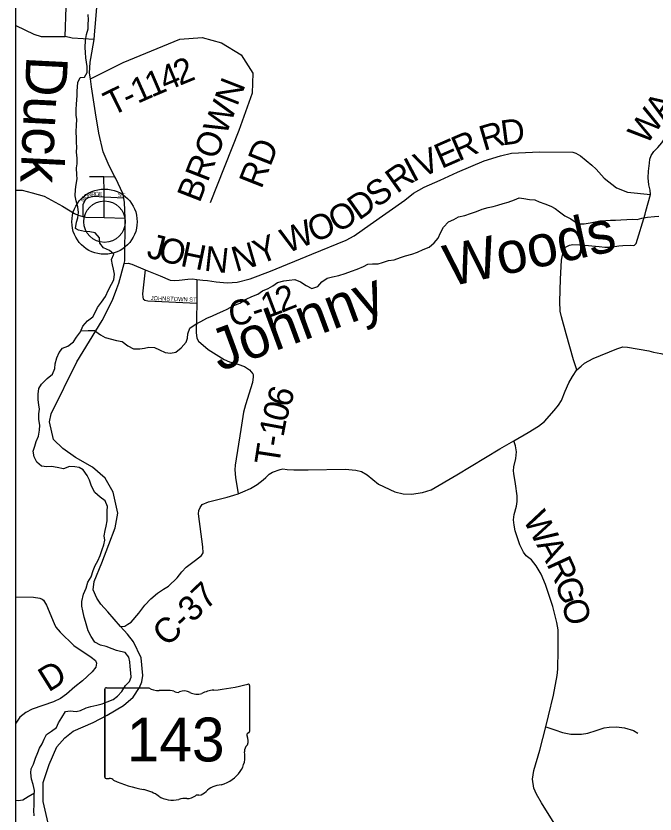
# Model space of a CAD drawing. Extents: x -22 to 431, y -18 to 160.
# Drawn here: x -8.719 to -7.263, y 15.266 to 17.085 of the extents above; entities that cross this region are included whole.
import ezdxf

# ---------------------------------------------------------------- set-up
doc = ezdxf.new("R2010")
doc.units = 0
for name, color, linetype in [('GM_X_Adjacent_County_Text', 7, 'Continuous'), ('GM_X_Airport_Location_Class_2', 7, 'Continuous'), ('GM_X_City_Street', 7, 'Continuous'), ('GM_X_City_Street_Text', 7, 'Continuous'), ('GM_X_County_Road', 7, 'Continuous'), ('GM_X_County_Subdivision', 7, 'Continuous'), ('GM_X_Major_River', 7, 'Continuous'), ('GM_X_Minor_River', 7, 'Continuous'), ('GM_X_Minor_River_Text', 7, 'Continuous'), ('GM_X_Rail_Line', 7, 'Continuous'), ('GM_X_Section', 7, 'Continuous'), ('GM_X_Township_Road', 7, 'Continuous'), ('GM_X_Township_ROW', 7, 'Continuous')]:
    doc.layers.add(name, color=color, linetype=linetype)

msp = doc.modelspace()

# ---------------------------------------------------------------- linework, layer by layer
at = {"layer": 'GM_X_Adjacent_County_Text'}
for points in [[(-7.2835, 16.6395), (-7.2834, 16.6398), (-7.2734, 16.678), (-7.2735, 16.6875), (-7.2766, 16.6996), (-7.2786, 16.7159), (-7.2779, 16.7311), (-7.2754, 16.7493), (-7.2743, 16.7584), (-7.2714, 16.7668), (-7.2654, 16.7756), (-7.256, 16.7847), (-7.2473, 16.7958), (-7.2162, 16.842), (-7.1848, 16.8908), (-7.1627, 16.9258), (-7.1421, 16.9579), (-7.1361, 16.9716), (-7.1187, 17.0042), (-7.1129, 17.0248), (-7.1039, 17.0659), (-7.1017, 17.0824)], [(-8.4727, 16.5205), (-8.4638, 16.521), (-8.4554, 16.5192), (-8.425, 16.5063), (-8.3905, 16.492), (-8.3677, 16.4827), (-8.3582, 16.4816), (-8.3473, 16.4821), (-8.3276, 16.4845), (-8.317, 16.4854), (-8.3068, 16.4839), (-8.2935, 16.4825), (-8.2825, 16.4815), (-8.2632, 16.479), (-8.2378, 16.4765), (-8.2151, 16.4782), (-8.1852, 16.4857), (-8.1392, 16.5027), (-8.0452, 16.5418), (-7.967, 16.5735), (-7.9482, 16.5835), (-7.912, 16.6092), (-7.8329, 16.6645), (-7.8129, 16.6805), (-7.7892, 16.6948), (-7.7526, 16.7106), (-7.7129, 16.7288), (-7.6522, 16.7543), (-7.6148, 16.766), (-7.5902, 16.7718), (-7.5262, 16.775), (-7.4497, 16.7741), (-7.4429, 16.7723), (-7.4323, 16.7655), (-7.4068, 16.7448), (-7.3968, 16.7354), (-7.3789, 16.7151), (-7.3503, 16.6926), (-7.3257, 16.6829), (-7.2734, 16.678)], [(-8.7192, 16.6877), (-8.7182, 16.6877), (-8.705, 16.6879), (-8.6825, 16.6819), (-8.6547, 16.6737), (-8.6134, 16.6509), (-8.5859, 16.6343), (-8.5775, 16.6303), (-8.5667, 16.6279), (-8.5596, 16.6264), (-8.518, 16.6252), (-8.4702, 16.6238)], [(-7.4412, 16.2779), (-7.4487, 16.301), (-7.4654, 16.3601), (-7.4759, 16.3987), (-7.479, 16.4116), (-7.4795, 16.434), (-7.478, 16.4848), (-7.4756, 16.5284), (-7.4713, 16.5501), (-7.4664, 16.5577), (-7.4573, 16.5624), (-7.4498, 16.5639), (-7.4308, 16.5633), (-7.3903, 16.5591), (-7.3774, 16.5577), (-7.3642, 16.5574), (-7.3453, 16.561), (-7.3358, 16.5618), (-7.3191, 16.5619), (-7.3116, 16.5612), (-7.3093, 16.5624), (-7.3059, 16.5662), (-7.2852, 16.6331), (-7.2835, 16.6395)], [(-8.4813, 15.693), (-8.471, 15.6937), (-8.4642, 15.6982), (-8.457, 15.7032), (-8.4393, 15.7237), (-8.4253, 15.7415), (-8.4117, 15.7563), (-8.3965, 15.7693), (-8.3829, 15.778), (-8.3719, 15.7849), (-8.3519, 15.8039), (-8.3413, 15.8175), (-8.3311, 15.8282), (-8.3102, 15.8441), (-8.2962, 15.8552), (-8.2928, 15.8609), (-8.2936, 15.8749), (-8.3035, 15.95), (-8.3024, 15.9572), (-8.2997, 15.9644), (-8.2945, 15.9709), (-8.2804, 15.977), (-8.2377, 15.9877), (-8.2229, 15.9922), (-8.2127, 15.9953), (-8.2021, 15.9998), (-8.1843, 16.0075), (-8.1692, 16.017), (-8.1555, 16.0272), (-8.1499, 16.0329), (-8.1423, 16.0401), (-8.1347, 16.0447), (-8.1173, 16.0508), (-8.1113, 16.0523), (-8.101, 16.0512), (-8.0859, 16.0505), (-8.0533, 16.0505), (-7.9689, 16.0514), (-7.9446, 16.0496), (-7.9318, 16.0465), (-7.9189, 16.0386), (-7.8931, 16.0178), (-7.856, 16), (-7.8367, 15.9958), (-7.8174, 15.9947), (-7.7928, 15.9982), (-7.7727, 16.0047), (-7.7148, 16.0385), (-7.6164, 16.0979), (-7.5846, 16.1161), (-7.5521, 16.1351), (-7.5282, 16.1496), (-7.5146, 16.1602), (-7.4923, 16.1853), (-7.4828, 16.1978), (-7.4756, 16.2085), (-7.4673, 16.2297), (-7.4594, 16.2483), (-7.4507, 16.2628), (-7.4412, 16.2779), (-7.4314, 16.2863), (-7.4238, 16.2931), (-7.4034, 16.3042), (-7.35, 16.3263), (-7.336, 16.3305), (-7.3258, 16.3301), (-7.2769, 16.3211), (-7.266, 16.3187), (-7.266, 16.3186)], [(-7.266, 16.3186), (-7.2497, 16.315), (-7.2379, 16.3124), (-7.19, 16.3003), (-7.136, 16.2837), (-7.1156, 16.2769), (-7.0633, 16.2618), (-7.0334, 16.252), (-7.0209, 16.2464), (-7.0074, 16.2372), (-7.0073, 16.2371)], [(-7.4603, 15.1921), (-7.5214, 15.291), (-7.5328, 15.3111), (-7.5388, 15.3248), (-7.5419, 15.3452), (-7.5389, 15.3646), (-7.5253, 15.4113), (-7.5119, 15.4644), (-7.5057, 15.4895), (-7.494, 15.5365), (-7.4857, 15.5817), (-7.4842, 15.5957), (-7.4835, 15.6398), (-7.4835, 15.6857), (-7.4862, 15.7024), (-7.4957, 15.7388), (-7.512, 15.7888), (-7.5226, 15.8123), (-7.5336, 15.8313), (-7.5442, 15.8449), (-7.5563, 15.8544), (-7.5628, 15.8627), (-7.5708, 15.8794), (-7.5814, 15.9109), (-7.5841, 15.9238), (-7.5856, 15.9363), (-7.5841, 15.9481), (-7.5788, 15.967), (-7.5773, 15.978), (-7.5769, 15.9906), (-7.5807, 16.0182), (-7.5849, 16.0418), (-7.5853, 16.0478), (-7.5842, 16.0573), (-7.58, 16.0759), (-7.5781, 16.0911), (-7.5804, 16.1051), (-7.5846, 16.1161)]]:
    msp.add_lwpolyline(points, dxfattribs=at)
at = {"layer": 'GM_X_Airport_Location_Class_2'}
for p, q in [((-8.5131, 15.5534), (-8.4166, 15.5534)), ((-8.1868, 15.5583), (-8.1868, 15.4537)), ((-8.5163, 15.5499), (-8.5163, 15.3498)), ((-8.5163, 15.3498), (-8.5163, 15.5499)), ((-8.5163, 15.3498), (-8.5163, 15.5499)), ((-8.1868, 15.4537), (-8.1868, 15.4537))]:
    msp.add_line(p, q, dxfattribs=at)
for centre, major_axis, start_param, end_param in [((-8.5126, 15.5504), (0.00382, 0), 1.712693, 3.28349), ((-8.3936, 15.5766), (0.037, 0), 4.042523, 4.731795), ((-8.3042, 15.8262), (0.3495, 0), 4.814394, 5.042369), ((-8.1904, 15.5588), (0.00367, 0), 6.141152, 7.989035), ((-8.3813, 15.441), (0.133, 0), 1.404758, 1.657858), ((-8.3511, 15.5514), (0.0107, 0), 3.836095, 5.185415), ((-8.3354, 15.5283), (0.0222, 0), 0.950623, 2.079405), ((-8.3068, 15.56), (0.0267, 0), 4.081561, 5.145723), ((-8.2596, 15.4923), (0.0703, 0), 1.699011, 2.107814), ((-8.1876, 15.446), (0.00568, 0), 1.883978, 3.671073), ((-8.1907, 15.4532), (0.00393, 0), 5.05454, 6.418171), ((-8.2237, 15.4327), (0.0341, 0), 5.934695, 6.695948), ((-8.1736, 15.4098), (0.0248, 0), 2.387724, 3.262537), ((-8.2846, 15.3965), (0.0874, 0), 5.101752, 6.440018), ((-8.5125, 15.3494), (0.00385, 0), 3.00124, 4.508301), ((-8.512, 15.3698), (0.0294, 0), 4.665946, 4.897461), ((-8.5059, 15.3383), (0.0106, 0), 0.519207, 1.627899), ((-8.3721, 15.5181), (0.2524, 0), 4.195997, 4.488961), ((-8.4474, 15.2599), (0.079, 0), 0.823519, 1.323587), ((-8.3084, 15.3304), (0.0282, 0), 4.937069, 5.64225), ((-8.2477, 15.2936), (0.0479, 0), 1.647645, 2.488434), ((-8.362, 15.3373), (0.0501, 0), 4.026481, 4.996735), ((-8.333, 15.2681), (0.0412, 0), 1.495662, 1.94098), ((-8.3293, 15.3223), (0.0267, 0), 4.691044, 5.507374), ((-8.3052, 15.3029), (0.00752, 0), 1.147584, 2.315152)]:
    msp.add_ellipse(centre, major_axis=major_axis, ratio=0.8, start_param=start_param, end_param=end_param, dxfattribs=at)
at = {"layer": 'GM_X_County_Road'}
msp.add_lwpolyline([(-7.5119, 15.4644), (-7.4911, 15.4572), (-7.4733, 15.4513), (-7.4543, 15.448), (-7.4305, 15.4474), (-7.4157, 15.4502), (-7.3972, 15.4557), (-7.3787, 15.4619), (-7.367, 15.4639), (-7.3503, 15.4644), (-7.3321, 15.4623), (-7.312, 15.456), (-7.3017, 15.4496)], dxfattribs=at)
at = {"layer": 'GM_X_Minor_River'}
for points in [[(-8.5837, 16.5999), (-8.581, 16.6143), (-8.5783, 16.6242), (-8.5769, 16.6367), (-8.578, 16.6496), (-8.5819, 16.6632), (-8.5842, 16.675), (-8.5834, 16.6894), (-8.5816, 16.7008), (-8.5797, 16.7133), (-8.5801, 16.7228), (-8.5813, 16.7383), (-8.5795, 16.7478), (-8.5799, 16.7607), (-8.5814, 16.7743), (-8.5807, 16.7853), (-8.5811, 16.7959), (-8.5811, 16.8062), (-8.5816, 16.8206), (-8.5812, 16.8354), (-8.5805, 16.8486), (-8.5817, 16.8585), (-8.5817, 16.8718), (-8.5814, 16.8835), (-8.5806, 16.8934), (-8.5795, 16.9036), (-8.5796, 16.9135), (-8.5792, 16.9233), (-8.5781, 16.9328), (-8.5732, 16.9446), (-8.563, 16.9454), (-8.557, 16.956), (-8.557, 16.9697), (-8.5582, 16.9795), (-8.5597, 16.989), (-8.5609, 17.0015), (-8.5617, 17.0129), (-8.561, 17.0288), (-8.5588, 17.0421), (-8.555, 17.0557), (-8.5543, 17.066), (-8.5539, 17.0762), (-8.5543, 17.088)], [(-8.5712, 16.3666), (-8.5545, 16.3676), (-8.5405, 16.3676), (-8.5268, 16.3582), (-8.5158, 16.3518), (-8.49, 16.3451), (-8.4771, 16.3428), (-8.4642, 16.333), (-8.451, 16.3259), (-8.4366, 16.3259), (-8.4264, 16.3271), (-8.4161, 16.3294), (-8.4033, 16.3287), (-8.3923, 16.3234), (-8.379, 16.3174), (-8.3673, 16.3159), (-8.3552, 16.3186), (-8.3423, 16.3281), (-8.3314, 16.3411), (-8.3284, 16.3506), (-8.3276, 16.3604), (-8.3231, 16.373), (-8.3088, 16.3832), (-8.2982, 16.3886), (-8.2842, 16.3955), (-8.2713, 16.4012), (-8.26, 16.4062), (-8.2479, 16.4119), (-8.2377, 16.4165), (-8.2241, 16.4237), (-8.209, 16.4298), (-8.1946, 16.439), (-8.1814, 16.4455), (-8.1677, 16.4505), (-8.1576, 16.4585), (-8.1443, 16.4638), (-8.1341, 16.4692), (-8.1228, 16.4772), (-8.1088, 16.4806), (-8.0963, 16.4826), (-8.0838, 16.4841), (-8.0705, 16.4785), (-8.058, 16.4702), (-8.0451, 16.4634), (-8.0311, 16.4684), (-8.0224, 16.4786), (-8.0096, 16.487), (-7.9979, 16.4897), (-7.9831, 16.4932), (-7.9687, 16.4978), (-7.9544, 16.5031), (-7.9419, 16.5074), (-7.9271, 16.5139), (-7.9173, 16.5188), (-7.9067, 16.52), (-7.8938, 16.5197), (-7.884, 16.5224), (-7.87, 16.527), (-7.8575, 16.5285), (-7.8428, 16.5343), (-7.8314, 16.5377), (-7.817, 16.5415), (-7.8042, 16.5465), (-7.7913, 16.5526), (-7.7777, 16.558), (-7.766, 16.5675), (-7.7569, 16.5785), (-7.7517, 16.5903), (-7.7445, 16.6032), (-7.7336, 16.6154), (-7.7215, 16.6204), (-7.7105, 16.6265), (-7.6965, 16.6296), (-7.6833, 16.6345), (-7.6693, 16.6388), (-7.6564, 16.6445), (-7.6428, 16.6483), (-7.6318, 16.6503), (-7.6209, 16.6537), (-7.6091, 16.6575), (-7.5974, 16.6602), (-7.583, 16.6656), (-7.5725, 16.6698), (-7.5618, 16.6687), (-7.5486, 16.6661), (-7.5365, 16.6654), (-7.5266, 16.6613), (-7.5141, 16.6564), (-7.5005, 16.6515), (-7.4906, 16.6462), (-7.4807, 16.6383), (-7.4682, 16.6289), (-7.4549, 16.6221), (-7.4447, 16.6153), (-7.4345, 16.6112), (-7.4239, 16.6112), (-7.4102, 16.6135), (-7.3993, 16.6158), (-7.3887, 16.6174), (-7.375, 16.6186), (-7.3644, 16.6194)], [(-7.3644, 16.6194), (-7.3527, 16.619), (-7.3406, 16.6198), (-7.327, 16.621), (-7.3152, 16.6214), (-7.3035, 16.6207), (-7.2929, 16.6238), (-7.2796, 16.6257), (-7.2641, 16.6277), (-7.2543, 16.6281)], [(-8.5227, 15.8687), (-8.5189, 15.8789), (-8.517, 15.8896), (-8.5182, 15.8994), (-8.5156, 15.9119), (-8.5134, 15.9214), (-8.5111, 15.9339), (-8.5112, 15.9567), (-8.5105, 15.9662), (-8.5158, 15.9794), (-8.5276, 15.9881), (-8.5393, 15.9987), (-8.547, 16.0131), (-8.5515, 16.0267), (-8.5572, 16.0369), (-8.566, 16.0502), (-8.5755, 16.0551), (-8.585, 16.0573), (-8.5974, 16.0577), (-8.6111, 16.0527), (-8.6251, 16.0553), (-8.638, 16.0575), (-8.6489, 16.0567), (-8.6611, 16.0582), (-8.6713, 16.0673), (-8.6778, 16.0801), (-8.6801, 16.0926), (-8.6763, 16.1044), (-8.673, 16.1147), (-8.6681, 16.1268), (-8.6655, 16.1405), (-8.6651, 16.1518), (-8.6667, 16.1651), (-8.6667, 16.1776), (-8.6656, 16.1886), (-8.6668, 16.1985), (-8.6687, 16.2098), (-8.6687, 16.2224), (-8.6673, 16.2356), (-8.6609, 16.2451), (-8.6477, 16.2581), (-8.6356, 16.268), (-8.6303, 16.2809), (-8.63, 16.2919), (-8.6262, 16.3052), (-8.621, 16.3177), (-8.6134, 16.3276), (-8.6009, 16.3322), (-8.5881, 16.3421), (-8.5813, 16.3527), (-8.5719, 16.3649), (-8.567, 16.3778), (-8.5564, 16.3896), (-8.544, 16.3991), (-8.5387, 16.4086), (-8.533, 16.4204), (-8.524, 16.4322), (-8.5153, 16.4455), (-8.5086, 16.4607), (-8.5018, 16.4736), (-8.4961, 16.4831), (-8.4946, 16.496), (-8.497, 16.5073), (-8.4993, 16.5172), (-8.5012, 16.5297), (-8.4963, 16.5418), (-8.5058, 16.5498), (-8.5194, 16.5565), (-8.5278, 16.5668), (-8.529, 16.5793), (-8.5385, 16.5902), (-8.5506, 16.5925), (-8.5631, 16.5936), (-8.5764, 16.5962), (-8.5837, 16.5999)], [(-8.6779, 15.2613), (-8.6784, 15.2735), (-8.6776, 15.286), (-8.6777, 15.2989), (-8.6777, 15.3083), (-8.6766, 15.319), (-8.6797, 15.3326), (-8.6839, 15.3447), (-8.6851, 15.3595), (-8.6843, 15.369), (-8.6794, 15.3789), (-8.6746, 15.3929), (-8.6697, 15.4062), (-8.6659, 15.4161), (-8.6591, 15.4256), (-8.6546, 15.4366), (-8.6497, 15.4465), (-8.638, 15.4541), (-8.6271, 15.4625), (-8.6222, 15.4735), (-8.615, 15.4857), (-8.606, 15.499), (-8.5954, 15.5005), (-8.5817, 15.4995), (-8.5719, 15.5018), (-8.559, 15.5079), (-8.5485, 15.511), (-8.5352, 15.514), (-8.5227, 15.5167), (-8.511, 15.5213), (-8.4978, 15.5267), (-8.4879, 15.5339), (-8.4781, 15.545), (-8.4698, 15.5583), (-8.4604, 15.5678), (-8.4563, 15.5773), (-8.4571, 15.5875), (-8.4586, 15.6015), (-8.4594, 15.6125), (-8.4621, 15.6228), (-8.4701, 15.6337), (-8.4807, 15.636), (-8.4902, 15.6386), (-8.4996, 15.6423), (-8.5133, 15.6472), (-8.5262, 15.6506), (-8.5391, 15.6574), (-8.5478, 15.6699), (-8.5543, 15.6835), (-8.5573, 15.6941), (-8.5608, 15.7043), (-8.5635, 15.7146), (-8.5669, 15.7286), (-8.5692, 15.7392), (-8.5693, 15.7502), (-8.5655, 15.7665), (-8.5591, 15.7806), (-8.5554, 15.7939), (-8.5475, 15.8064), (-8.5433, 15.8204), (-8.5388, 15.8322), (-8.5324, 15.8425), (-8.5275, 15.855), (-8.5227, 15.8687)], [(-8.6772, 15.3132), (-8.6913, 15.3049), (-8.7038, 15.2973), (-8.714, 15.2957), (-8.7192, 15.2966)]]:
    msp.add_lwpolyline(points, dxfattribs=at)
at = {"layer": 'GM_X_Minor_River_Text'}
for points in [[(-8.5406, 17.0312), (-8.5912, 17.0342), (-8.607, 17.0381), (-8.6047, 17.105), (-8.6036, 17.1132), (-8.6016, 17.1201)], [(-8.7192, 17.0633), (-8.6786, 17.0432), (-8.6618, 17.038), (-8.607, 17.0381)], [(-8.5496, 16.941), (-8.4749, 16.9786), (-8.3459, 17.0321), (-8.2945, 17.0353), (-8.2507, 17.0236), (-8.2056, 16.9964), (-8.1791, 16.9544), (-8.1806, 16.9084), (-8.2113, 16.8236), (-8.2766, 16.6586)], [(-8.3068, 16.4839), (-8.3073, 16.43)], [(-8.3073, 16.43), (-8.3073, 16.43), (-8.3086, 16.3629), (-8.3073, 16.3504), (-8.3035, 16.3436), (-8.2814, 16.3244), (-8.2445, 16.3016), (-8.2324, 16.2964), (-8.2138, 16.2912), (-8.1986, 16.2856), (-8.1868, 16.2781), (-8.1795, 16.2691), (-8.1788, 16.2676), (-8.1784, 16.2623), (-8.1798, 16.249), (-8.1961, 16.1984), (-8.2005, 16.1813), (-8.207, 16.1418), (-8.2197, 16.0609), (-8.2204, 16.0502), (-8.2191, 16.0324), (-8.2127, 15.9953)], [(-8.7192, 15.7607), (-8.6795, 15.7596), (-8.6651, 15.758), (-8.6594, 15.7551), (-8.6567, 15.7528), (-8.6497, 15.7416), (-8.6323, 15.7001), (-8.628, 15.6919), (-8.6187, 15.6803), (-8.5875, 15.6497), (-8.5476, 15.6235), (-8.538, 15.6157), (-8.5353, 15.6093), (-8.5374, 15.6001), (-8.5455, 15.5894), (-8.5679, 15.5692), (-8.5847, 15.5556), (-8.6041, 15.539), (-8.6179, 15.5292), (-8.6333, 15.5217), (-8.6336, 15.5217)], [(-8.6336, 15.5217), (-8.6823, 15.5049), (-8.6969, 15.4967), (-8.7107, 15.4862), (-8.7192, 15.4728)]]:
    msp.add_lwpolyline(points, dxfattribs=at)
at = {"layer": 'GM_X_Rail_Line'}
for points in [[(-8.5393, 17.0505), (-8.5381, 17.0675), (-8.5332, 17.1237)], [(-8.4892, 16.4638), (-8.4845, 16.4759), (-8.4727, 16.5205), (-8.471, 16.5268), (-8.4702, 16.6238), (-8.4717, 16.6592), (-8.4735, 16.6691), (-8.4757, 16.6803), (-8.4915, 16.7143), (-8.4937, 16.7183), (-8.5071, 16.7431), (-8.5205, 16.7753), (-8.5302, 16.8174), (-8.538, 16.8641), (-8.544, 16.9034), (-8.5473, 16.9233), (-8.5496, 16.941), (-8.5514, 16.9541), (-8.5502, 16.9791), (-8.5489, 16.9875), (-8.5406, 17.0312), (-8.5393, 17.0505)], [(-8.6436, 15.2349), (-8.6571, 15.2945), (-8.6573, 15.3374), (-8.6434, 15.3782), (-8.6257, 15.4191), (-8.6075, 15.4393), (-8.589, 15.4541), (-8.5429, 15.474), (-8.511, 15.4906), (-8.474, 15.5127), (-8.452, 15.5317), (-8.4376, 15.5537), (-8.4323, 15.567), (-8.4304, 15.5814), (-8.4335, 15.6216), (-8.4513, 15.658), (-8.4653, 15.6758), (-8.4813, 15.693), (-8.5101, 15.7262), (-8.526, 15.7437), (-8.5345, 15.7574), (-8.5429, 15.7767), (-8.5411, 15.7954), (-8.5238, 15.838), (-8.5072, 15.8798), (-8.4934, 15.9179), (-8.4867, 15.951), (-8.4978, 15.9995), (-8.5162, 16.031), (-8.5447, 16.0559), (-8.5835, 16.0781), (-8.6121, 16.0985), (-8.6338, 16.1193), (-8.6426, 16.1593), (-8.6388, 16.1775), (-8.5806, 16.2965), (-8.5229, 16.3902), (-8.4995, 16.437), (-8.4892, 16.4638)]]:
    msp.add_lwpolyline(points, dxfattribs=at)
at = {"layer": 'GM_X_Section'}
msp.add_line((-8.7192, 14.1345), (-8.7192, 20.9345), dxfattribs=at)
at = {"layer": 'GM_X_Township_Road'}
for radius in [0.0744, 0.0472]:
    msp.add_circle((-8.5174, 16.6158), radius, dxfattribs=at)
at = {"layer": 'GM_X_Township_ROW'}
for points in [[(-8.5515, 16.7189), (-8.5187, 16.7186), (-8.4937, 16.7183)], [(-8.5184, 16.6836), (-8.5187, 16.7186)], [(-8.518, 16.6252), (-8.5183, 16.6715), (-8.5184, 16.6836), (-8.5184, 16.6836)], [(-8.4735, 16.6691), (-8.5183, 16.6715), (-8.542, 16.6728), (-8.5548, 16.6703), (-8.5615, 16.6656), (-8.567, 16.6545), (-8.5667, 16.6279)], [(-8.425, 16.5063), (-8.4307, 16.4511), (-8.4299, 16.4439), (-8.4291, 16.4397), (-8.4253, 16.4367), (-8.4185, 16.4353), (-8.3073, 16.43)]]:
    msp.add_lwpolyline(points, dxfattribs=at)

# ---------------------------------------------------------------- texts
at = {"layer": 'GM_X_Airport_Location_Class_2'}
msp.add_text('143', height=0.1, dxfattribs=at).set_placement((-8.4668, 15.3855))
at = {"layer": 'GM_X_City_Street'}
for s, height, rotation, p in [('A', 0.0568, 56.9167, (-7.2423, 16.8443)), ('W', 0.0568, 54.0288, (-7.2827, 16.7884)), ('D', 0.0568, 7.3713, (-7.6108, 16.7895)), ('R', 0.0568, 16.4499, (-7.6532, 16.7768)), ('R', 0.0568, 23.2503, (-7.7107, 16.7526)), ('E', 0.0568, 23.6966, (-7.7495, 16.7356)), ('V', 0.0568, 24.1777, (-7.795, 16.7151)), ('I', 0.0568, 27.965, (-7.8147, 16.7046)), ('R', 0.0568, 35.3725, (-7.8511, 16.6786)), ('S', 0.0568, 35.1543, (-7.897, 16.6462)), ('D', 0.0568, 35.3468, (-7.9377, 16.6173)), ('O', 0.0568, 28.7901, (-7.9876, 16.5894)), ('O', 0.0568, 22.1968, (-8.0403, 16.5675)), ('W', 0.0568, 22.1138, (-8.1014, 16.5427)), ('J', 0.0568, 345.7633, (-8.4236, 16.5348)), ('O', 0.0568, 345.8408, (-8.3977, 16.5282)), ('Y', 0.0568, 22.2968, (-8.1638, 16.5171)), ('H', 0.0568, 348.2621, (-8.3467, 16.5154)), ('N', 0.0568, 353.7904, (-8.2918, 16.5043)), ('N', 0.0568, 16.2301, (-8.218, 16.501)), ('2', 0.0568, 21.5625, (-8.1144, 16.4074)), ('1', 0.0568, 20.7833, (-8.1479, 16.3946)), ('C', 0.0568, 6.379, (-8.2316, 16.3786)), ('-', 0.0568, 18.0411, (-8.1729, 16.3864)), ('W', 0.0568, 298.1998, (-7.5649, 15.9374)), ('A', 0.0568, 298.0656, (-7.5338, 15.8794)), ('R', 0.0568, 294.6307, (-7.5107, 15.8361)), ('C-37', 0.05682, 43.571, (-8.375, 15.6449)), ('G', 0.0568, 288.458, (-7.4918, 15.7951)), ('O', 0.0568, 284.2103, (-7.4763, 15.7488))]:
    msp.add_text(s, height=height, rotation=rotation, dxfattribs=at).set_placement(p)
at = {"layer": 'GM_X_City_Street_Text'}
for s, height, rotation, p in [('4', 0.0568, 22.6103, (-8.3782, 16.9119)), ('2', 0.0568, 22.4633, (-8.346, 16.9253)), ('1', 0.0568, 23.1186, (-8.4103, 16.8982)), ('1', 0.0568, 23.9878, (-8.4421, 16.8841)), ('BROWN', 0.05682, 68.7387, (-8.3007, 16.6568)), ('T', 0.0568, 26.3312, (-8.5007, 16.8556)), ('-', 0.0568, 25.1197, (-8.4629, 16.8743)), ('RD', 0.05682, 68.289, (-8.1599, 16.6885)), ('6', 0.0568, 73.4942, (-8.0947, 16.19)), ('0', 0.0568, 75.2506, (-8.1035, 16.1566)), ('1', 0.0568, 79.5657, (-8.1096, 16.1233)), ('-', 0.0568, 80.8918, (-8.1133, 16.1006)), ('T', 0.0568, 81.2577, (-8.1197, 16.0587)), ('D', 0.0568, 31.9581, (-8.6451, 15.5423))]:
    msp.add_text(s, height=height, rotation=rotation, dxfattribs=at).set_placement(p)
at = {"layer": 'GM_X_County_Subdivision'}
for s, rotation, p in [('N', 12.8701, (-8.5549, 16.6718)), ('R', 5.7154, (-8.547, 16.6736)), ('O', 359.1694, (-8.5399, 16.6744)), ('E', 357.8961, (-8.5316, 16.6742)), ('ST', 356.4262, (-8.4872, 16.6721)), ('M', 53.05, (-8.5664, 16.6602)), ('O', 33.187, (-8.561, 16.6676)), ('JOHNSTOWN ST', 357.8196, (-8.4122, 16.4371))]:
    msp.add_text(s, height=0.00947, rotation=rotation, dxfattribs=at).set_placement(p)
at = {"layer": 'GM_X_Major_River'}
for s, height, rotation, p in [('Duck', 0.0947, 267.1501, (-8.6951, 16.9946)), ('Woods', 0.09469, 12.212, (-7.7317, 16.4674)), ('Johnny', 0.09469, 20.2643, (-8.2546, 16.274))]:
    msp.add_text(s, height=height, rotation=rotation, dxfattribs=at).set_placement(p)

doc.saveas('drawing.dxf')
